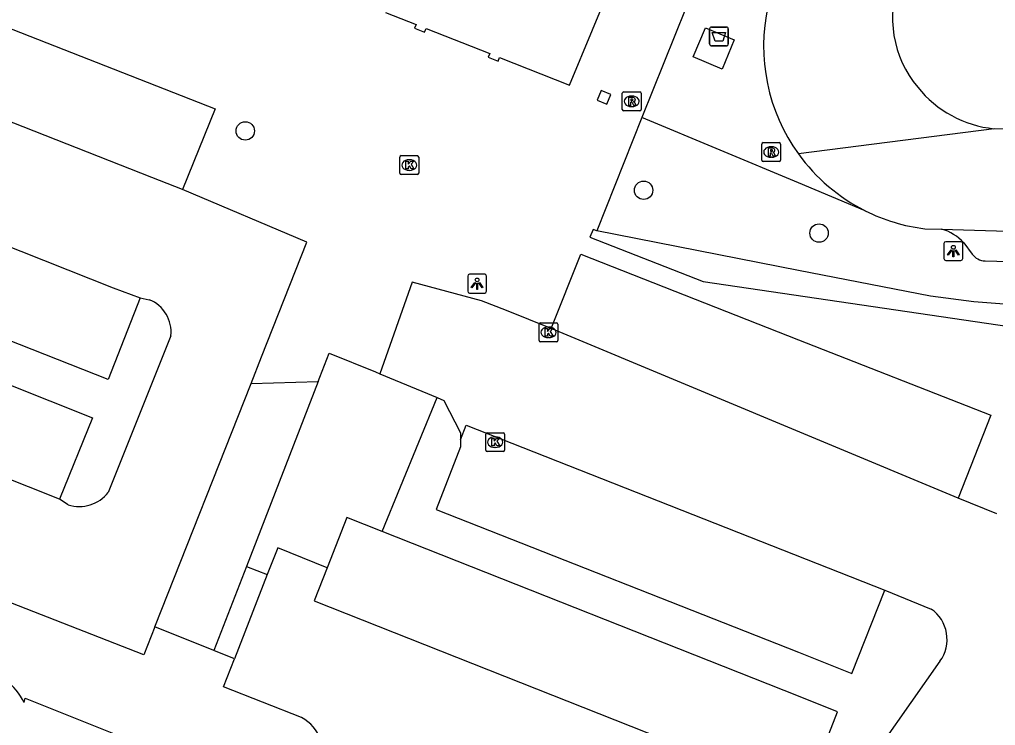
# Model space of a CAD drawing. Extents: x 160026 to 161302, y 384757 to 385701.
# Drawn here: x 160458.6 to 160510.5, y 384876.9 to 384914.4 of the extents above; entities that cross this region are included whole.
import ezdxf

# ---------------------------------------------------------------- set-up
doc = ezdxf.new("R2010")
doc.units = 0
for name, color, linetype in [('IMGEO_Afval_apart_plaats', 7, 'Continuous'), ('IMGEO_Boom', 7, 'Continuous'), ('IMGEO_Groenvoorziening', 7, 'Continuous'), ('IMGEO_Haag', 7, 'Continuous'), ('IMGEO_Kolk', 7, 'Continuous'), ('IMGEO_Lichtpunt', 7, 'Continuous'), ('IMGEO_Pand', 7, 'Continuous'), ('IMGEO_Parkeervlak_open', 7, 'Continuous'), ('IMGEO_Rijbaan_lokaal_open', 7, 'Continuous'), ('IMGEO_Rioolput', 7, 'Continuous'), ('IMGEO_Voetpad_gesloten', 7, 'Continuous'), ('IMGEO_Voetpad_open', 7, 'Continuous')]:
    doc.layers.add(name, color=color, linetype=linetype)

msp = doc.modelspace()

# ---------------------------------------------------------------- linework, layer by layer
at = {"layer": 'IMGEO_Afval_apart_plaats'}
for p, q in [((160495.282, 384913.111), (160495.282, 384913.911)), ((160495.282, 384913.911), (160495.282, 384913.111)), ((160495.382, 384914.011), (160496.172, 384914.011)), ((160496.172, 384914.011), (160495.382, 384914.011)), ((160496.272, 384913.911), (160496.272, 384913.111)), ((160496.272, 384913.111), (160496.272, 384913.911)), ((160496.172, 384913.011), (160495.382, 384913.011)), ((160495.382, 384913.011), (160496.172, 384913.011))]:
    msp.add_line(p, q, dxfattribs=at)
msp.add_lwpolyline([(160495.425, 384913.725), (160496.129, 384913.725), (160495.98, 384913.255), (160495.574, 384913.255), (160495.425, 384913.725)], dxfattribs=at)
for centre, start, end in [((160495.382, 384913.911), 90, 180), ((160495.382, 384913.911), 90, 180), ((160496.172, 384913.911), 0, 90), ((160496.172, 384913.911), 360, 90), ((160495.382, 384913.111), 180, 270), ((160495.382, 384913.111), 180, 270), ((160496.172, 384913.111), 270, 0), ((160496.172, 384913.111), 270, 0)]:
    msp.add_arc(centre, 0.1, start, end, dxfattribs=at)
at = {"layer": 'IMGEO_Boom'}
for centre in [(160470.598, 384908.493), (160491.772, 384905.337), (160501.101, 384903.06)]:
    msp.add_circle(centre, 0.489, dxfattribs=at)
at = {"layer": 'IMGEO_Groenvoorziening'}
for points in [[(160489.29, 384903.178), (160489.086, 384903.261), (160488.915, 384902.842), (160494.932, 384900.485), (160512.413, 384897.924), (160513.017, 384897.939)], [(160470.032, 384880.446), (160468.93, 384880.886)]]:
    msp.add_lwpolyline(points, dxfattribs=at)
at = {"layer": 'IMGEO_Haag'}
for points in [[(160470.912, 384895.074), (160474.479, 384895.176)], [(160470.663, 384885.349), (160468.93, 384880.886)], [(160468.93, 384880.886), (160465.8, 384882.136)]]:
    msp.add_lwpolyline(points, dxfattribs=at)
at = {"layer": 'IMGEO_Kolk'}
for p, q in [((160478.819, 384906.25), (160478.819, 384907.102)), ((160478.894, 384907.176), (160479.746, 384907.176)), ((160479.82, 384907.102), (160479.82, 384906.25)), ((160479.307, 384906.956), (160479.332, 384906.956)), ((160479.746, 384906.176), (160478.894, 384906.176)), ((160479.33, 384906.396), (160479.305, 384906.396)), ((160486.218, 384897.362), (160486.218, 384898.214)), ((160486.293, 384898.288), (160487.145, 384898.288)), ((160487.219, 384898.214), (160487.219, 384897.362)), ((160486.706, 384898.068), (160486.731, 384898.068)), ((160487.145, 384897.288), (160486.293, 384897.288)), ((160486.729, 384897.508), (160486.704, 384897.508)), ((160483.458, 384892.452), (160484.31, 384892.452)), ((160483.383, 384891.526), (160483.383, 384892.378)), ((160483.871, 384892.232), (160483.896, 384892.232)), ((160484.384, 384892.378), (160484.384, 384891.526)), ((160484.31, 384891.452), (160483.458, 384891.452)), ((160483.894, 384891.672), (160483.869, 384891.672))]:
    msp.add_line(p, q, dxfattribs=at)
for points in [[(160478.819, 384906.25), (160478.819, 384907.102)], [(160478.894, 384907.176), (160479.746, 384907.176)], [(160479.82, 384907.102), (160479.82, 384906.25)], [(160479.14, 384906.876), (160479.263, 384906.876), (160479.263, 384906.725), (160479.393, 384906.876), (160479.557, 384906.876), (160479.411, 384906.725), (160479.564, 384906.476), (160479.412, 384906.476), (160479.327, 384906.64), (160479.263, 384906.573), (160479.263, 384906.476), (160479.14, 384906.476), (160479.14, 384906.876)], [(160479.746, 384906.176), (160478.894, 384906.176)], [(160486.218, 384897.362), (160486.218, 384898.214)], [(160486.293, 384898.288), (160487.145, 384898.288)], [(160487.219, 384898.214), (160487.219, 384897.362)], [(160486.539, 384897.988), (160486.662, 384897.988), (160486.662, 384897.837), (160486.792, 384897.988), (160486.956, 384897.988), (160486.81, 384897.837), (160486.963, 384897.588), (160486.811, 384897.588), (160486.726, 384897.752), (160486.662, 384897.685), (160486.662, 384897.588), (160486.539, 384897.588), (160486.539, 384897.988)], [(160487.145, 384897.288), (160486.293, 384897.288)], [(160483.458, 384892.452), (160484.31, 384892.452)], [(160483.383, 384891.526), (160483.383, 384892.378)], [(160483.704, 384892.152), (160483.827, 384892.152), (160483.827, 384892.001), (160483.957, 384892.152), (160484.121, 384892.152), (160483.975, 384892.001), (160484.128, 384891.752), (160483.976, 384891.752), (160483.891, 384891.916), (160483.827, 384891.849), (160483.827, 384891.752), (160483.704, 384891.752), (160483.704, 384892.152)], [(160484.384, 384892.378), (160484.384, 384891.526)], [(160484.31, 384891.452), (160483.458, 384891.452)]]:
    msp.add_lwpolyline(points, dxfattribs=at)
for centre, start, end in [((160478.896, 384907.1), 91.552, 178.448), ((160478.896, 384907.1), 91.552, 178.448), ((160479.744, 384907.1), 1.552, 88.448), ((160479.744, 384907.1), 1.552, 88.448), ((160478.896, 384906.252), 181.552, 268.448), ((160478.896, 384906.252), 181.552, 268.448), ((160479.744, 384906.252), 271.552, 358.448), ((160479.744, 384906.252), 271.552, 358.448), ((160486.295, 384898.212), 91.552, 178.448), ((160486.295, 384898.212), 91.552, 178.448), ((160487.143, 384898.212), 1.552, 88.448), ((160487.143, 384898.212), 1.552, 88.448), ((160486.295, 384897.364), 181.552, 268.448), ((160486.295, 384897.364), 181.552, 268.448), ((160487.143, 384897.364), 271.552, 358.448), ((160487.143, 384897.364), 271.552, 358.448), ((160483.46, 384892.376), 91.552, 178.448), ((160483.46, 384892.376), 91.552, 178.448), ((160484.308, 384892.376), 1.552, 88.448), ((160484.308, 384892.376), 1.552, 88.448), ((160483.46, 384891.528), 181.552, 268.448), ((160483.46, 384891.528), 181.552, 268.448), ((160484.308, 384891.528), 271.552, 358.448), ((160484.308, 384891.528), 271.552, 358.448)]:
    msp.add_arc(centre, 0.0765, start, end, dxfattribs=at)
for centre, major_axis, ratio, start_param, end_param in [((160479.306, 384906.676), (-0.387, 0.002), 0.722429, 4.712389, 7.853982), ((160479.331, 384906.676), (-0.39, 0.002), 0.717154, 1.570796, 4.712389), ((160486.705, 384897.788), (-0.387, 0.002), 0.722429, 4.712389, 7.853982), ((160486.73, 384897.788), (-0.39, 0.002), 0.717154, 1.570796, 4.712389), ((160483.87, 384891.952), (-0.387, 0.002), 0.722429, 4.712389, 7.853982), ((160483.895, 384891.952), (-0.39, 0.002), 0.717154, 1.570796, 4.712389)]:
    msp.add_ellipse(centre, major_axis=major_axis, ratio=ratio, start_param=start_param, end_param=end_param, dxfattribs=at)
at = {"layer": 'IMGEO_Lichtpunt'}
for p, q in [((160507.738, 384902.51), (160507.738, 384901.703)), ((160507.738, 384902.51), (160507.738, 384901.703)), ((160508.64, 384902.605), (160507.832, 384902.605)), ((160508.64, 384902.605), (160507.832, 384902.605)), ((160508.734, 384901.703), (160508.734, 384902.51)), ((160508.734, 384901.703), (160508.734, 384902.51)), ((160507.832, 384901.609), (160508.64, 384901.609)), ((160507.832, 384901.609), (160508.64, 384901.609)), ((160482.425, 384900.777), (160482.425, 384899.97)), ((160482.425, 384900.777), (160482.425, 384899.97)), ((160483.327, 384900.872), (160482.519, 384900.872)), ((160483.327, 384900.872), (160482.519, 384900.872)), ((160483.421, 384899.97), (160483.421, 384900.777)), ((160483.421, 384899.97), (160483.421, 384900.777)), ((160482.519, 384899.876), (160483.327, 384899.876)), ((160482.519, 384899.876), (160483.327, 384899.876))]:
    msp.add_line(p, q, dxfattribs=at)
for points in [[(160508.112, 384902.174), (160508.151, 384902.146), (160507.963, 384901.884), (160507.925, 384901.911), (160508.112, 384902.174)], [(160508.214, 384902.126), (160508.261, 384902.126), (160508.261, 384901.804), (160508.214, 384901.804), (160508.214, 384902.126)], [(160508.324, 384902.146), (160508.362, 384902.173), (160508.549, 384901.911), (160508.51, 384901.883), (160508.324, 384902.146)], [(160482.799, 384900.441), (160482.838, 384900.413), (160482.65, 384900.151), (160482.612, 384900.178), (160482.799, 384900.441)], [(160482.901, 384900.393), (160482.948, 384900.393), (160482.948, 384900.071), (160482.901, 384900.071), (160482.901, 384900.393)], [(160483.011, 384900.413), (160483.049, 384900.44), (160483.236, 384900.178), (160483.197, 384900.15), (160483.011, 384900.413)]]:
    msp.add_lwpolyline(points, dxfattribs=at)
for centre in [(160508.237, 384902.308), (160482.924, 384900.575)]:
    msp.add_circle(centre, 0.0994, dxfattribs=at)
for centre, start, end in [((160507.832, 384902.51), 90, 180), ((160507.832, 384902.51), 90, 180), ((160508.64, 384902.51), 0, 90), ((160508.64, 384902.51), 0, 90), ((160507.832, 384901.703), 180, 270), ((160507.832, 384901.703), 180, 270), ((160508.64, 384901.703), 270, 0), ((160508.64, 384901.703), 270, 360), ((160482.519, 384900.777), 90, 180), ((160482.519, 384900.777), 90, 180), ((160483.327, 384900.777), 0, 90), ((160483.327, 384900.777), 0, 90), ((160482.519, 384899.97), 180, 270), ((160482.519, 384899.97), 180, 270), ((160483.327, 384899.97), 270, 0), ((160483.327, 384899.97), 270, 360)]:
    msp.add_arc(centre, 0.0946, start, end, dxfattribs=at)
at = {"layer": 'IMGEO_Pand'}
for points in [[(160478.061, 384914.785), (160479.684, 384914.147), (160479.602, 384913.954), (160480.132, 384913.745), (160480.216, 384913.935), (160483.596, 384912.602), (160483.513, 384912.408), (160484.044, 384912.199), (160484.121, 384912.394), (160487.842, 384910.926), (160490.281, 384916.822)], [(160490.022, 384910.432), (160489.51, 384910.633), (160489.308, 384910.122), (160489.82, 384909.92), (160490.022, 384910.432)], [(160458.854, 384878.113), (160458.909, 384878.345), (160466.344, 384875.376), (160463.744, 384868.841), (160462.686, 384866.181), (160454.71, 384846.132), (160453.785, 384843.807), (160456.162, 384842.86)]]:
    msp.add_lwpolyline(points, dxfattribs=at)
msp.add_arc((160455.535, 384876.403), 3.734, 27.2619, 123.5362, dxfattribs=at)
at = {"layer": 'IMGEO_Parkeervlak_open'}
for points in [[(160439.312, 384921.321), (160442.044, 384920.242), (160468.993, 384909.67), (160467.26, 384905.381)], [(160465.014, 384899.614), (160463.307, 384895.28), (160431.832, 384907.692), (160433.521, 384912.04)], [(160429.352, 384901.402), (160431.065, 384905.752), (160462.478, 384893.25), (160460.719, 384888.916)], [(160486.856, 384897.997), (160488.441, 384901.939), (160500, 384897.398), (160510.225, 384893.382), (160508.49, 384888.974)], [(160482.037, 384892.079), (160482.037, 384891.705), (160480.747, 384888.375), (160500, 384880.788), (160502.847, 384879.666), (160504.591, 384884.088)], [(160500.361, 384873.194), (160502.074, 384877.631), (160500, 384878.451), (160477.873, 384887.204)]]:
    msp.add_lwpolyline(points, dxfattribs=at)
at = {"layer": 'IMGEO_Rijbaan_lokaal_open'}
for points in [[(160467.26, 384905.381), (160465.64, 384906.014), (160446.36, 384913.598), (160413.25, 384926.578), (160411, 384927.518)], [(160433.521, 384912.04), (160444.014, 384907.909), (160463.579, 384900.162), (160465.014, 384899.614)], [(160510.397, 384908.608), (160500, 384907.269)], [(160512.304, 384908.537), (160510.397, 384908.608)], [(160470.912, 384895.074), (160471.469, 384896.483), (160473.877, 384902.577), (160467.26, 384905.381)], [(160506.719, 384903.291), (160507.614, 384903.278)], [(160507.614, 384903.278), (160516.39, 384903.001), (160536.975, 384902.502), (160554.072, 384902.039), (160596.107, 384900.95), (160606.288, 384900.713)], [(160460.719, 384888.916), (160459.073, 384889.572), (160439.893, 384897.187), (160429.352, 384901.402)], [(160486.856, 384897.997), (160484.49, 384898.949), (160483.149, 384899.455), (160479.478, 384900.453), (160477.753, 384895.586)], [(160465.014, 384899.614), (160465.495, 384899.523)], [(160508.49, 384888.974), (160486.856, 384897.997)], [(160466.646, 384897.6), (160463.318, 384889.282)], [(160477.753, 384895.586), (160480.804, 384894.331)], [(160465.8, 384882.136), (160470.912, 384895.074)], [(160480.804, 384894.331), (160481.149, 384894.17), (160482.037, 384892.453), (160482.037, 384892.079)], [(160482.037, 384892.079), (160482.346, 384892.861), (160504.591, 384884.088)], [(160465.8, 384882.136), (160465.212, 384880.648), (160449.919, 384886.614), (160444.794, 384888.613), (160442.635, 384889.455), (160439.971, 384890.546)], [(160461.185, 384888.624), (160460.719, 384888.916)], [(160510.554, 384888.154), (160508.49, 384888.974)], [(160474.953, 384885.277), (160472.323, 384886.337), (160471.771, 384884.918)], [(160474.953, 384885.277), (160474.258, 384883.52), (160500.361, 384873.194)], [(160471.771, 384884.918), (160470.032, 384880.446)], [(160504.591, 384884.088), (160507.062, 384883.089)], [(160473.586, 384877.32), (160469.452, 384878.955), (160470.032, 384880.446)], [(160507.526, 384880.314), (160502.898, 384873.737)]]:
    msp.add_lwpolyline(points, dxfattribs=at)
for centre, radius, start, end in [((160510.764, 384914.506), 5.762, 158.9145, 219.9328), ((160507.928, 384912.993), 9.778, 167.479, 215.8311), ((160510.999, 384914.551), 5.973, 218.812, 264.2111), ((160507.939, 384913.009), 9.797, 215.8682, 243.4298), ((160507.915, 384912.956), 9.738, 243.413, 262.9427), ((160464.803, 384897.803), 1.854, 353.7171, 68.0877), ((160461.776, 384890.495), 1.962, 252.47, 321.8185), ((160505.928, 384881.473), 1.974, 324.0465, 54.9384), ((160472.639, 384875.479), 2.07, 335.413, 62.7623)]:
    msp.add_arc(centre, radius, start, end, dxfattribs=at)
at = {"layer": 'IMGEO_Rioolput'}
for p, q in [((160490.639, 384909.636), (160490.639, 384910.488)), ((160490.714, 384910.562), (160491.566, 384910.562)), ((160491.127, 384910.342), (160491.152, 384910.342)), ((160491.64, 384910.488), (160491.64, 384909.636)), ((160491.15, 384909.782), (160491.125, 384909.782)), ((160491.566, 384909.562), (160490.714, 384909.562)), ((160498.056, 384906.943), (160498.056, 384907.795)), ((160498.131, 384907.869), (160498.983, 384907.869)), ((160498.544, 384907.649), (160498.569, 384907.649)), ((160499.057, 384907.795), (160499.057, 384906.943)), ((160498.567, 384907.089), (160498.542, 384907.089)), ((160498.983, 384906.869), (160498.131, 384906.869))]:
    msp.add_line(p, q, dxfattribs=at)
for points in [[(160490.639, 384909.636), (160490.639, 384910.488)], [(160490.714, 384910.562), (160491.566, 384910.562)], [(160491.228, 384910.26), (160490.976, 384910.262), (160490.976, 384909.862)], [(160491.154, 384910.181), (160491.1, 384910.181), (160491.1, 384910.1)], [(160491.1, 384910.1), (160491.152, 384910.1)], [(160491.64, 384910.488), (160491.64, 384909.636)], [(160490.976, 384909.862), (160491.1, 384909.862), (160491.1, 384910.024), (160491.111, 384910.024)], [(160491.158, 384909.995), (160491.229, 384909.862), (160491.369, 384909.862), (160491.304, 384909.988)], [(160491.566, 384909.562), (160490.714, 384909.562)], [(160498.056, 384906.943), (160498.056, 384907.795)], [(160498.131, 384907.869), (160498.983, 384907.869)], [(160498.645, 384907.567), (160498.393, 384907.569), (160498.393, 384907.169)], [(160498.571, 384907.488), (160498.517, 384907.488), (160498.517, 384907.407)], [(160499.057, 384907.795), (160499.057, 384906.943)], [(160498.393, 384907.169), (160498.517, 384907.169), (160498.517, 384907.331), (160498.528, 384907.331)], [(160498.517, 384907.407), (160498.569, 384907.407)], [(160498.575, 384907.302), (160498.646, 384907.169), (160498.786, 384907.169), (160498.721, 384907.295)], [(160498.983, 384906.869), (160498.131, 384906.869)]]:
    msp.add_lwpolyline(points, dxfattribs=at)
for centre, radius, start, end in [((160490.716, 384910.486), 0.0765, 91.552, 178.448), ((160490.716, 384910.486), 0.0765, 91.552, 178.448), ((160491.136, 384910.289), 0.19, 274.7715, 282.9687), ((160491.16, 384910.085), 0.0964, 77.0061, 93.1865), ((160491.174, 384910.142), 0.0378, 276.6634, 79.6772), ((160491.227, 384910.15), 0.109, 350.3612, 89.416), ((160491.225, 384910.15), 0.112, 277.5842, 350.9817), ((160491.564, 384910.486), 0.0765, 1.552, 88.448), ((160491.564, 384910.486), 0.0765, 1.552, 88.448), ((160490.716, 384909.638), 0.0765, 181.552, 268.448), ((160490.716, 384909.638), 0.0765, 181.552, 268.448), ((160491.11, 384909.971), 0.0533, 26.0293, 88.6989), ((160491.209, 384909.935), 0.108, 29.5134, 73.7905), ((160491.564, 384909.638), 0.0765, 271.552, 358.448), ((160491.564, 384909.638), 0.0765, 271.552, 358.448), ((160498.133, 384907.793), 0.0765, 91.552, 178.448), ((160498.133, 384907.793), 0.0765, 91.552, 178.448), ((160498.577, 384907.392), 0.0964, 77.0061, 93.1865), ((160498.644, 384907.457), 0.109, 350.3612, 89.416), ((160498.981, 384907.793), 0.0765, 1.552, 88.448), ((160498.981, 384907.793), 0.0765, 1.552, 88.448), ((160498.527, 384907.278), 0.0533, 26.0293, 88.6989), ((160498.553, 384907.596), 0.19, 274.7715, 282.9687), ((160498.591, 384907.449), 0.0378, 276.6634, 79.6772), ((160498.642, 384907.457), 0.112, 277.5842, 350.9817), ((160498.626, 384907.242), 0.108, 29.5134, 73.7905), ((160498.133, 384906.945), 0.0765, 181.552, 268.448), ((160498.133, 384906.945), 0.0765, 181.552, 268.448), ((160498.981, 384906.945), 0.0765, 271.552, 358.448), ((160498.981, 384906.945), 0.0765, 271.552, 358.448)]:
    msp.add_arc(centre, radius, start, end, dxfattribs=at)
for centre, major_axis, ratio, start_param, end_param in [((160491.126, 384910.062), (-0.387, 0.002), 0.722429, 4.712389, 7.853982), ((160491.151, 384910.062), (-0.39, 0.002), 0.717154, 1.570796, 4.712389), ((160498.543, 384907.369), (-0.387, 0.002), 0.722429, 4.712389, 7.853982), ((160498.568, 384907.369), (-0.39, 0.002), 0.717154, 1.570796, 4.712389)]:
    msp.add_ellipse(centre, major_axis=major_axis, ratio=ratio, start_param=start_param, end_param=end_param, dxfattribs=at)
at = {"layer": 'IMGEO_Voetpad_gesloten'}
msp.add_lwpolyline([(160495.062, 384913.97), (160496.579, 384913.336), (160495.95, 384911.776), (160494.41, 384912.43), (160495.062, 384913.97)], dxfattribs=at)
at = {"layer": 'IMGEO_Voetpad_open'}
for points in [[(160494.024, 384915.009), (160491.682, 384909.2)], [(160491.682, 384909.2), (160489.29, 384903.178)], [(160503.557, 384904.247), (160500, 384905.731), (160491.682, 384909.2)], [(160512.987, 384899.124), (160509.321, 384899.416), (160507.018, 384899.706), (160500, 384901.08), (160489.29, 384903.178)], [(160508.785, 384902.547), (160509.236, 384901.945)], [(160509.925, 384901.586), (160513.03, 384901.504)], [(160474.479, 384895.176), (160474.571, 384895.411), (160475.067, 384896.69), (160477.517, 384895.683), (160477.753, 384895.586)], [(160474.479, 384895.176), (160470.663, 384885.349)], [(160477.873, 384887.204), (160480.804, 384894.331)], [(160477.873, 384887.204), (160475.995, 384887.947), (160474.953, 384885.277)], [(160470.663, 384885.349), (160471.771, 384884.918)]]:
    msp.add_lwpolyline(points, dxfattribs=at)
for centre, radius, start, end in [((160506.94, 384900.894), 2.477, 41.8465, 74.2044), ((160509.945, 384902.464), 0.878, 216.231, 268.7259)]:
    msp.add_arc(centre, radius, start, end, dxfattribs=at)

doc.saveas('drawing.dxf')
